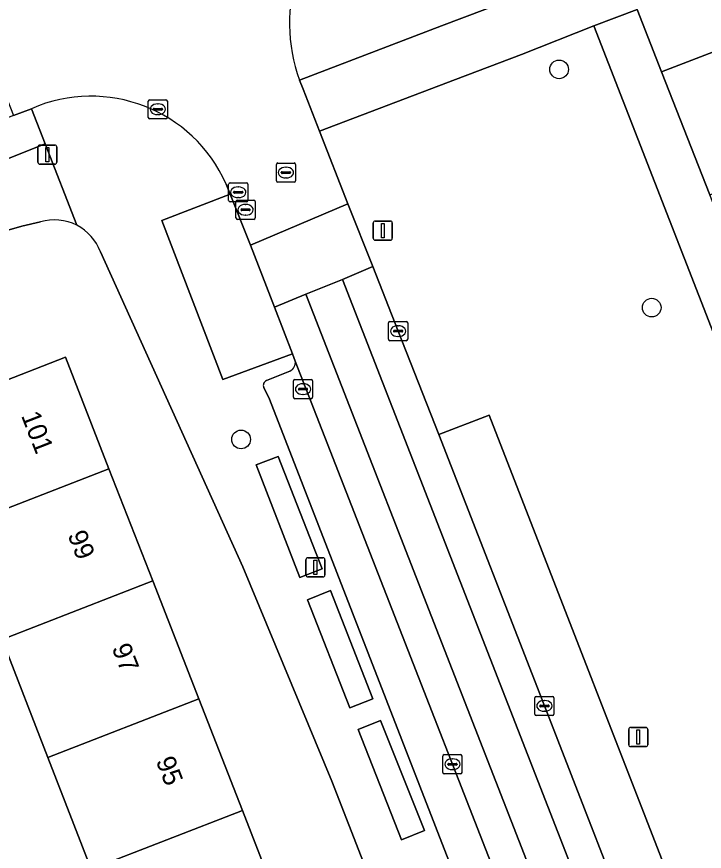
# Model space of a CAD drawing. Extents: x 159680 to 160786, y 387323 to 388340.
# Drawn here: x 160115.93 to 160151.87, y 387938.03 to 387981.65 of the extents above; entities that cross this region are included whole.
import ezdxf

# ---------------------------------------------------------------- set-up
doc = ezdxf.new("R2010")
doc.units = 0
for name, color, linetype in [('IMGEO_Boom', 7, 'Continuous'), ('IMGEO_Erf', 7, 'Continuous'), ('IMGEO_Groenvoorziening', 7, 'Continuous'), ('IMGEO_Kolk', 7, 'Continuous'), ('IMGEO_Lichtmast', 7, 'Continuous'), ('IMGEO_Pand', 7, 'Continuous'), ('IMGEO_Pand_nummerreeks', 7, 'Continuous'), ('IMGEO_Parkeervlak_open', 7, 'Continuous'), ('IMGEO_Rijbaan_lokaal_gesloten', 7, 'Continuous'), ('IMGEO_Rijbaan_lokaal_open', 7, 'Continuous'), ('IMGEO_Rioolput', 7, 'Continuous'), ('IMGEO_Voetpad_halfverhard', 7, 'Continuous'), ('IMGEO_Voetpad_open', 7, 'Continuous')]:
    doc.layers.add(name, color=color, linetype=linetype)

msp = doc.modelspace()

# ---------------------------------------------------------------- linework, layer by layer
at = {"layer": 'IMGEO_Boom'}
for centre in [(160144.283, 387978.897), (160149.124, 387966.445), (160127.658, 387959.557)]:
    msp.add_circle(centre, 0.489, dxfattribs=at)
at = {"layer": 'IMGEO_Erf'}
for points in [[(160117.173, 387970.931), (160116.204, 387970.698), (160110.655, 387969.121), (160096.541, 387964.792), (160097.787, 387961.694), (160101.244, 387963.071), (160103.173, 387958.229), (160099.716, 387956.852), (160101.306, 387952.888), (160103.114, 387948.275), (160105.857, 387949.308), (160107.114, 387945.971), (160108.578, 387942.084), (160105.834, 387941.051), (160115.683, 387915.296), (160115.897, 387915.38), (160116.002, 387915.162), (160118.459, 387916.115), (160119.792, 387912.679), (160117.335, 387911.726), (160118.086, 387909.722), (160118.757, 387907.847), (160120.676, 387908.594), (160140.13, 387916.234)], [(160132.396, 387941.704), (160127.759, 387952.904), (160120.305, 387969.359)], [(160141.297, 387918.886), (160132.396, 387941.704)]]:
    msp.add_lwpolyline(points, dxfattribs=at)
msp.add_lwpolyline([(160117.557, 387942.943), (160115.165, 387949.099), (160112.885, 387954.968), (160110.623, 387960.789), (160118.478, 387963.856), (160120.754, 387958.026), (160123.043, 387952.16), (160125.445, 387946.008), (160127.727, 387940.161), (160130.001, 387934.334), (160132.253, 387928.565), (160134.6, 387922.552), (160136.92, 387916.607), (160128.993, 387913.512), (160125.678, 387912.224), (160123.361, 387918.186), (160126.676, 387919.474), (160124.339, 387925.49), (160122.096, 387931.263), (160119.83, 387937.093)], close=True, dxfattribs=at)
for centre, radius, start, end in [((160117.891, 387968.451), 2.582, 62.883, 106.145), ((160117.892, 387968.457), 2.576, 20.4972, 62.8363)]:
    msp.add_arc(centre, radius, start, end, dxfattribs=at)
at = {"layer": 'IMGEO_Groenvoorziening'}
for points in [[(160130.712, 387978.33), (160138.132, 387981.171), (160144.936, 387983.757), (160151.053, 387986.18), (160166.782, 387992.187), (160169.286, 387993.671), (160163.337, 387998.137)], [(160148.364, 387982.025), (160149.641, 387978.766), (160178.798, 387990.005)], [(160146.101, 387981.164), (160142.324, 387979.675), (160138.864, 387978.366), (160131.76, 387975.659), (160133.244, 387971.861), (160134.554, 387968.586), (160135.868, 387965.217), (160137.991, 387959.814), (160140.621, 387960.823), (160151.591, 387932.646), (160148.978, 387931.586), (160150.863, 387926.76), (160151.456, 387925.265), (160152.156, 387923.465), (160154.538, 387924.338), (160161.401, 387927.165), (160164.49, 387928.393)], [(160165.633, 387931.034), (160161.804, 387940.861), (160146.101, 387981.164)]]:
    msp.add_lwpolyline(points, dxfattribs=at)
for points in [[(160177.161, 387982.262), (160185.705, 387985.65), (160193.584, 387987.727), (160192.055, 387994.383), (160187.566, 387993.01), (160178.798, 387990.005), (160149.641, 387978.766), (160152.156, 387972.348)], [(160116.703, 387976.841), (160115.759, 387976.477), (160112.944, 387975.413), (160113.695, 387973.528), (160117.426, 387975.003)], [(160130.344, 387964.037), (160129.403, 387966.471), (160128.159, 387969.706), (160127.09, 387972.373), (160123.522, 387971.006), (160126.704, 387962.687)], [(160128.445, 387958.224), (160130.726, 387952.341), (160131.893, 387952.786), (160129.596, 387958.671)], [(160133.344, 387945.535), (160134.545, 387946.009), (160132.337, 387951.654), (160131.139, 387951.178)], [(160133.776, 387944.404), (160136.037, 387938.635), (160137.244, 387939.119), (160134.939, 387944.864)]]:
    msp.add_lwpolyline(points, close=True, dxfattribs=at)
msp.add_arc((160138.876, 387981.293), 8.685, 123.8192, 199.9471, dxfattribs=at)
at = {"layer": 'IMGEO_Kolk'}
for p, q in [((160122.807, 387976.386), (160122.807, 387977.238)), ((160122.882, 387977.312), (160123.734, 387977.312)), ((160123.808, 387977.238), (160123.808, 387976.386)), ((160123.066, 387976.806), (160123.066, 387976.818)), ((160123.109, 387976.855), (160123.507, 387976.855)), ((160123.295, 387977.092), (160123.32, 387977.092)), ((160123.55, 387976.818), (160123.55, 387976.806)), ((160123.504, 387976.769), (160123.106, 387976.769)), ((160123.318, 387976.532), (160123.293, 387976.532)), ((160123.734, 387976.312), (160122.882, 387976.312)), ((160135.367, 387964.791), (160135.367, 387965.643)), ((160135.442, 387965.717), (160136.294, 387965.717)), ((160135.855, 387965.497), (160135.88, 387965.497)), ((160136.368, 387965.643), (160136.368, 387964.791)), ((160135.626, 387965.211), (160135.626, 387965.223)), ((160136.064, 387965.174), (160135.666, 387965.174)), ((160135.669, 387965.26), (160136.067, 387965.26)), ((160136.11, 387965.223), (160136.11, 387965.211)), ((160136.294, 387964.717), (160135.442, 387964.717)), ((160135.878, 387964.937), (160135.853, 387964.937)), ((160130.397, 387961.759), (160130.397, 387962.611)), ((160130.472, 387962.685), (160131.324, 387962.685)), ((160130.885, 387962.465), (160130.91, 387962.465)), ((160131.398, 387962.611), (160131.398, 387961.759)), ((160130.656, 387962.179), (160130.656, 387962.191)), ((160131.094, 387962.142), (160130.696, 387962.142)), ((160130.699, 387962.228), (160131.097, 387962.228)), ((160131.14, 387962.191), (160131.14, 387962.179)), ((160131.324, 387961.685), (160130.472, 387961.685)), ((160130.908, 387961.905), (160130.883, 387961.905)), ((160143.013, 387945.203), (160143.013, 387946.055)), ((160143.088, 387946.129), (160143.94, 387946.129)), ((160143.501, 387945.909), (160143.526, 387945.909)), ((160144.014, 387946.055), (160144.014, 387945.203)), ((160143.272, 387945.623), (160143.272, 387945.635)), ((160143.71, 387945.586), (160143.312, 387945.586)), ((160143.315, 387945.672), (160143.713, 387945.672)), ((160143.756, 387945.635), (160143.756, 387945.623)), ((160143.94, 387945.129), (160143.088, 387945.129)), ((160143.524, 387945.349), (160143.499, 387945.349)), ((160138.206, 387942.157), (160138.206, 387943.009)), ((160138.281, 387943.083), (160139.133, 387943.083)), ((160138.694, 387942.863), (160138.719, 387942.863)), ((160139.207, 387943.009), (160139.207, 387942.157)), ((160138.465, 387942.577), (160138.465, 387942.589)), ((160138.903, 387942.54), (160138.505, 387942.54)), ((160138.508, 387942.626), (160138.906, 387942.626)), ((160138.949, 387942.589), (160138.949, 387942.577)), ((160139.133, 387942.083), (160138.281, 387942.083)), ((160138.717, 387942.303), (160138.692, 387942.303))]:
    msp.add_line(p, q, dxfattribs=at)
for points in [[(160122.807, 387976.386), (160122.807, 387977.238)], [(160122.882, 387977.312), (160123.734, 387977.312)], [(160123.808, 387977.238), (160123.808, 387976.386)], [(160123.734, 387976.312), (160122.882, 387976.312)], [(160135.367, 387964.791), (160135.367, 387965.643)], [(160135.442, 387965.717), (160136.294, 387965.717)], [(160136.368, 387965.643), (160136.368, 387964.791)], [(160136.294, 387964.717), (160135.442, 387964.717)], [(160130.397, 387961.759), (160130.397, 387962.611)], [(160130.472, 387962.685), (160131.324, 387962.685)], [(160131.398, 387962.611), (160131.398, 387961.759)], [(160131.324, 387961.685), (160130.472, 387961.685)], [(160143.013, 387945.203), (160143.013, 387946.055)], [(160143.088, 387946.129), (160143.94, 387946.129)], [(160144.014, 387946.055), (160144.014, 387945.203)], [(160143.94, 387945.129), (160143.088, 387945.129)], [(160138.206, 387942.157), (160138.206, 387943.009)], [(160138.281, 387943.083), (160139.133, 387943.083)], [(160139.207, 387943.009), (160139.207, 387942.157)], [(160139.133, 387942.083), (160138.281, 387942.083)]]:
    msp.add_lwpolyline(points, dxfattribs=at)
for centre, radius, start, end in [((160122.884, 387977.236), 0.0765, 91.552, 178.448), ((160122.884, 387977.236), 0.0765, 91.552, 178.448), ((160123.732, 387977.236), 0.0765, 1.552, 88.448), ((160123.732, 387977.236), 0.0765, 1.552, 88.448), ((160123.106, 387976.815), 0.0403, 85.8775, 175.7526), ((160123.103, 387976.805), 0.0366, 178.938, 274.7102), ((160123.507, 387976.812), 0.043, 264.8664, 352.4533), ((160123.511, 387976.817), 0.0386, 1.7309, 96.639), ((160122.884, 387976.388), 0.0765, 181.552, 268.448), ((160122.884, 387976.388), 0.0765, 181.552, 268.448), ((160123.732, 387976.388), 0.0765, 271.552, 358.448), ((160123.732, 387976.388), 0.0765, 271.552, 358.448), ((160135.444, 387965.641), 0.0765, 91.552, 178.448), ((160135.444, 387965.641), 0.0765, 91.552, 178.448), ((160136.292, 387965.641), 0.0765, 1.552, 88.448), ((160136.292, 387965.641), 0.0765, 1.552, 88.448), ((160135.666, 387965.22), 0.0403, 85.8775, 175.7526), ((160135.663, 387965.21), 0.0366, 178.938, 274.7102), ((160136.067, 387965.217), 0.043, 264.8664, 352.4533), ((160136.071, 387965.222), 0.0386, 1.7309, 96.639), ((160135.444, 387964.793), 0.0765, 181.552, 268.448), ((160135.444, 387964.793), 0.0765, 181.552, 268.448), ((160136.292, 387964.793), 0.0765, 271.552, 358.448), ((160136.292, 387964.793), 0.0765, 271.552, 358.448), ((160130.474, 387962.609), 0.0765, 91.552, 178.448), ((160130.474, 387962.609), 0.0765, 91.552, 178.448), ((160131.322, 387962.609), 0.0765, 1.552, 88.448), ((160131.322, 387962.609), 0.0765, 1.552, 88.448), ((160130.696, 387962.188), 0.0403, 85.8775, 175.7526), ((160130.693, 387962.178), 0.0366, 178.938, 274.7102), ((160131.097, 387962.185), 0.043, 264.8664, 352.4533), ((160131.101, 387962.19), 0.0386, 1.7309, 96.639), ((160130.474, 387961.761), 0.0765, 181.552, 268.448), ((160130.474, 387961.761), 0.0765, 181.552, 268.448), ((160131.322, 387961.761), 0.0765, 271.552, 358.448), ((160131.322, 387961.761), 0.0765, 271.552, 358.448), ((160143.09, 387946.053), 0.0765, 91.552, 178.448), ((160143.09, 387946.053), 0.0765, 91.552, 178.448), ((160143.938, 387946.053), 0.0765, 1.552, 88.448), ((160143.938, 387946.053), 0.0765, 1.552, 88.448), ((160143.312, 387945.632), 0.0403, 85.8775, 175.7526), ((160143.309, 387945.622), 0.0366, 178.938, 274.7102), ((160143.713, 387945.629), 0.043, 264.8664, 352.4533), ((160143.717, 387945.634), 0.0386, 1.7309, 96.639), ((160143.09, 387945.205), 0.0765, 181.552, 268.448), ((160143.09, 387945.205), 0.0765, 181.552, 268.448), ((160143.938, 387945.205), 0.0765, 271.552, 358.448), ((160143.938, 387945.205), 0.0765, 271.552, 358.448), ((160138.283, 387943.007), 0.0765, 91.552, 178.448), ((160138.283, 387943.007), 0.0765, 91.552, 178.448), ((160139.131, 387943.007), 0.0765, 1.552, 88.448), ((160139.131, 387943.007), 0.0765, 1.552, 88.448), ((160138.505, 387942.586), 0.0403, 85.8775, 175.7526), ((160138.502, 387942.576), 0.0366, 178.938, 274.7102), ((160138.906, 387942.583), 0.043, 264.8664, 352.4533), ((160138.91, 387942.588), 0.0386, 1.7309, 96.639), ((160138.283, 387942.159), 0.0765, 181.552, 268.448), ((160138.283, 387942.159), 0.0765, 181.552, 268.448), ((160139.131, 387942.159), 0.0765, 271.552, 358.448), ((160139.131, 387942.159), 0.0765, 271.552, 358.448)]:
    msp.add_arc(centre, radius, start, end, dxfattribs=at)
for centre, major_axis, ratio, start_param, end_param in [((160123.294, 387976.812), (-0.387, 0.002), 0.722429, 4.712389, 7.853982), ((160123.319, 387976.812), (-0.39, 0.002), 0.717154, 1.570796, 4.712389), ((160135.854, 387965.217), (-0.387, 0.002), 0.722429, 4.712389, 7.853982), ((160135.879, 387965.217), (-0.39, 0.002), 0.717154, 1.570796, 4.712389), ((160130.884, 387962.185), (-0.387, 0.002), 0.722429, 4.712389, 7.853982), ((160130.909, 387962.185), (-0.39, 0.002), 0.717154, 1.570796, 4.712389), ((160143.5, 387945.629), (-0.387, 0.002), 0.722429, 4.712389, 7.853982), ((160143.525, 387945.629), (-0.39, 0.002), 0.717154, 1.570796, 4.712389), ((160138.693, 387942.583), (-0.387, 0.002), 0.722429, 4.712389, 7.853982), ((160138.718, 387942.583), (-0.39, 0.002), 0.717154, 1.570796, 4.712389)]:
    msp.add_ellipse(centre, major_axis=major_axis, ratio=ratio, start_param=start_param, end_param=end_param, dxfattribs=at)
at = {"layer": 'IMGEO_Lichtmast'}
for p, q in [((160117.037, 387974.041), (160117.037, 387974.841)), ((160117.037, 387974.841), (160117.037, 387974.041)), ((160117.137, 387974.941), (160117.927, 387974.941)), ((160117.927, 387974.941), (160117.137, 387974.941)), ((160118.027, 387974.841), (160118.027, 387974.041)), ((160118.027, 387974.041), (160118.027, 387974.841)), ((160117.927, 387973.941), (160117.137, 387973.941)), ((160117.137, 387973.941), (160117.927, 387973.941)), ((160134.571, 387970.069), (160134.571, 387970.869)), ((160134.571, 387970.869), (160134.571, 387970.069)), ((160134.671, 387970.969), (160135.461, 387970.969)), ((160135.461, 387970.969), (160134.671, 387970.969)), ((160135.561, 387970.869), (160135.561, 387970.069)), ((160135.561, 387970.069), (160135.561, 387970.869)), ((160135.461, 387969.969), (160134.671, 387969.969)), ((160134.671, 387969.969), (160135.461, 387969.969)), ((160131.049, 387952.473), (160131.049, 387953.273)), ((160131.049, 387953.273), (160131.049, 387952.473)), ((160131.149, 387953.373), (160131.939, 387953.373)), ((160131.939, 387953.373), (160131.149, 387953.373)), ((160132.039, 387953.273), (160132.039, 387952.473)), ((160132.039, 387952.473), (160132.039, 387953.273)), ((160131.939, 387952.373), (160131.149, 387952.373)), ((160131.149, 387952.373), (160131.939, 387952.373)), ((160147.924, 387943.604), (160147.924, 387944.404)), ((160147.924, 387944.404), (160147.924, 387943.604)), ((160148.024, 387944.504), (160148.814, 387944.504)), ((160148.814, 387944.504), (160148.024, 387944.504)), ((160148.914, 387944.404), (160148.914, 387943.604)), ((160148.914, 387943.604), (160148.914, 387944.404)), ((160148.814, 387943.504), (160148.024, 387943.504)), ((160148.024, 387943.504), (160148.814, 387943.504))]:
    msp.add_line(p, q, dxfattribs=at)
for points in [[(160117.457, 387974.816), (160117.607, 387974.816), (160117.607, 387974.066), (160117.457, 387974.066), (160117.457, 387974.816)], [(160134.991, 387970.844), (160135.141, 387970.844), (160135.141, 387970.094), (160134.991, 387970.094), (160134.991, 387970.844)], [(160131.469, 387953.248), (160131.619, 387953.248), (160131.619, 387952.498), (160131.469, 387952.498), (160131.469, 387953.248)], [(160148.344, 387944.379), (160148.494, 387944.379), (160148.494, 387943.629), (160148.344, 387943.629), (160148.344, 387944.379)]]:
    msp.add_lwpolyline(points, dxfattribs=at)
for centre, start, end in [((160117.137, 387974.841), 90, 180), ((160117.137, 387974.841), 90, 180), ((160117.927, 387974.841), 0, 90), ((160117.927, 387974.841), 360, 90), ((160117.137, 387974.041), 180, 270), ((160117.137, 387974.041), 180, 270), ((160117.927, 387974.041), 270, 0), ((160117.927, 387974.041), 270, 0), ((160134.671, 387970.869), 90, 180), ((160134.671, 387970.869), 90, 180), ((160135.461, 387970.869), 0, 90), ((160135.461, 387970.869), 360, 90), ((160134.671, 387970.069), 180, 270), ((160134.671, 387970.069), 180, 270), ((160135.461, 387970.069), 270, 0), ((160135.461, 387970.069), 270, 0), ((160131.149, 387953.273), 90, 180), ((160131.149, 387953.273), 90, 180), ((160131.939, 387953.273), 0, 90), ((160131.939, 387953.273), 360, 90), ((160131.149, 387952.473), 180, 270), ((160131.149, 387952.473), 180, 270), ((160131.939, 387952.473), 270, 0), ((160131.939, 387952.473), 270, 0), ((160148.024, 387944.404), 90, 180), ((160148.024, 387944.404), 90, 180), ((160148.814, 387944.404), 0, 90), ((160148.814, 387944.404), 360, 90), ((160148.024, 387943.604), 180, 270), ((160148.024, 387943.604), 180, 270), ((160148.814, 387943.604), 270, 0), ((160148.814, 387943.604), 270, 0)]:
    msp.add_arc(centre, 0.1, start, end, dxfattribs=at)
at = {"layer": 'IMGEO_Pand'}
for points in [[(160120.754, 387958.026), (160118.478, 387963.856), (160110.623, 387960.789), (160112.885, 387954.968)], [(160123.043, 387952.16), (160120.754, 387958.026), (160112.885, 387954.968), (160115.165, 387949.099)], [(160115.165, 387949.099), (160117.557, 387942.943), (160125.445, 387946.008), (160123.043, 387952.16)], [(160117.557, 387942.943), (160119.83, 387937.093), (160127.727, 387940.161), (160125.445, 387946.008)], [(160130.001, 387934.334), (160127.727, 387940.161), (160119.83, 387937.093), (160122.096, 387931.263)]]:
    msp.add_lwpolyline(points, close=True, dxfattribs=at)
at = {"layer": 'IMGEO_Parkeervlak_open'}
for points in [[(160146.047, 387923.792), (160130.492, 387963.653)], [(160130.211, 387963.131), (160128.982, 387962.633)], [(160128.848, 387962.268), (160129.136, 387961.665), (160143.916, 387923.629)]]:
    msp.add_lwpolyline(points, dxfattribs=at)
msp.add_lwpolyline([(160137.991, 387959.814), (160143.514, 387945.629), (160148.978, 387931.586), (160151.591, 387932.646), (160140.621, 387960.823)], close=True, dxfattribs=at)
for centre, radius, start, end in [((160130.018, 387963.572), 0.481, 293.6899, 9.7217), ((160129.089, 387962.387), 0.269, 113.5267, 206.1545)]:
    msp.add_arc(centre, radius, start, end, dxfattribs=at)
at = {"layer": 'IMGEO_Rijbaan_lokaal_gesloten'}
for points in [[(160137.991, 387959.814), (160135.868, 387965.217), (160134.554, 387968.586), (160132.955, 387967.915), (160149.838, 387924.597), (160151.456, 387925.265), (160150.863, 387926.76), (160148.978, 387931.586), (160143.514, 387945.629)], [(160131.042, 387967.15), (160129.403, 387966.471), (160130.344, 387964.037), (160130.492, 387963.653), (160146.047, 387923.792), (160146.305, 387923.152), (160147.944, 387923.815)]]:
    msp.add_lwpolyline(points, close=True, dxfattribs=at)
at = {"layer": 'IMGEO_Rijbaan_lokaal_open'}
for points in [[(160116.567, 387982.928), (160116.007, 387982.686), (160114.953, 387982.272), (160114.267, 387981.984), (160113.681, 387981.763), (160114.307, 387980.164), (160115.127, 387978.084), (160115.759, 387976.477), (160116.703, 387976.841)], [(160126.878, 387972.903), (160127.09, 387972.373), (160128.159, 387969.706), (160133.244, 387971.861), (160131.76, 387975.659), (160130.909, 387977.87), (160130.712, 387978.33)]]:
    msp.add_lwpolyline(points, dxfattribs=at)
for points in [[(160133.244, 387971.861), (160128.159, 387969.706), (160129.403, 387966.471), (160131.042, 387967.15), (160132.955, 387967.915), (160134.554, 387968.586)], [(160132.955, 387967.915), (160131.042, 387967.15), (160147.944, 387923.815), (160149.838, 387924.597)]]:
    msp.add_lwpolyline(points, close=True, dxfattribs=at)
for centre, radius, start, end in [((160138.876, 387981.293), 8.685, 123.8192, 199.9471), ((160119.812, 387969.76), 7.734, 23.9815, 113.7029)]:
    msp.add_arc(centre, radius, start, end, dxfattribs=at)
at = {"layer": 'IMGEO_Rioolput'}
for p, q in [((160129.504, 387973.077), (160129.504, 387973.929)), ((160129.579, 387974.003), (160130.431, 387974.003)), ((160129.992, 387973.783), (160130.017, 387973.783)), ((160130.505, 387973.929), (160130.505, 387973.077)), ((160129.763, 387973.497), (160129.763, 387973.509)), ((160130.201, 387973.46), (160129.803, 387973.46)), ((160129.806, 387973.546), (160130.204, 387973.546)), ((160130.247, 387973.509), (160130.247, 387973.497)), ((160127.01, 387972.046), (160127.01, 387972.898)), ((160127.085, 387972.972), (160127.937, 387972.972)), ((160128.011, 387972.898), (160128.011, 387972.046)), ((160130.431, 387973.003), (160129.579, 387973.003)), ((160130.015, 387973.223), (160129.99, 387973.223)), ((160127.269, 387972.466), (160127.269, 387972.478)), ((160127.707, 387972.429), (160127.309, 387972.429)), ((160127.312, 387972.515), (160127.71, 387972.515)), ((160127.498, 387972.752), (160127.523, 387972.752)), ((160127.753, 387972.478), (160127.753, 387972.466)), ((160127.468, 387972.057), (160128.32, 387972.057)), ((160127.521, 387972.192), (160127.496, 387972.192)), ((160127.937, 387971.972), (160127.085, 387971.972)), ((160127.393, 387971.131), (160127.393, 387971.983)), ((160127.652, 387971.551), (160127.652, 387971.563)), ((160127.695, 387971.6), (160128.093, 387971.6)), ((160127.881, 387971.837), (160127.906, 387971.837)), ((160128.136, 387971.563), (160128.136, 387971.551)), ((160128.394, 387971.983), (160128.394, 387971.131)), ((160128.09, 387971.514), (160127.692, 387971.514)), ((160127.904, 387971.277), (160127.879, 387971.277)), ((160128.32, 387971.057), (160127.468, 387971.057))]:
    msp.add_line(p, q, dxfattribs=at)
for points in [[(160129.504, 387973.077), (160129.504, 387973.929)], [(160129.579, 387974.003), (160130.431, 387974.003)], [(160130.505, 387973.929), (160130.505, 387973.077)], [(160127.01, 387972.046), (160127.01, 387972.898)], [(160127.085, 387972.972), (160127.937, 387972.972)], [(160128.011, 387972.898), (160128.011, 387972.046)], [(160130.431, 387973.003), (160129.579, 387973.003)], [(160127.468, 387972.057), (160128.32, 387972.057)], [(160127.937, 387971.972), (160127.085, 387971.972)], [(160127.393, 387971.131), (160127.393, 387971.983)], [(160128.394, 387971.983), (160128.394, 387971.131)], [(160128.32, 387971.057), (160127.468, 387971.057)]]:
    msp.add_lwpolyline(points, dxfattribs=at)
for centre, radius, start, end in [((160129.581, 387973.927), 0.0765, 91.552, 178.448), ((160129.581, 387973.927), 0.0765, 91.552, 178.448), ((160130.429, 387973.927), 0.0765, 1.552, 88.448), ((160130.429, 387973.927), 0.0765, 1.552, 88.448), ((160129.803, 387973.506), 0.0403, 85.8775, 175.7526), ((160129.8, 387973.496), 0.0366, 178.938, 274.7102), ((160130.204, 387973.503), 0.043, 264.8664, 352.4533), ((160130.208, 387973.508), 0.0386, 1.7309, 96.639), ((160127.087, 387972.896), 0.0765, 91.552, 178.448), ((160127.087, 387972.896), 0.0765, 91.552, 178.448), ((160127.935, 387972.896), 0.0765, 1.552, 88.448), ((160127.935, 387972.896), 0.0765, 1.552, 88.448), ((160129.581, 387973.079), 0.0765, 181.552, 268.448), ((160129.581, 387973.079), 0.0765, 181.552, 268.448), ((160130.429, 387973.079), 0.0765, 271.552, 358.448), ((160130.429, 387973.079), 0.0765, 271.552, 358.448), ((160127.309, 387972.475), 0.0403, 85.8775, 175.7526), ((160127.306, 387972.465), 0.0366, 178.938, 274.7102), ((160127.71, 387972.472), 0.043, 264.8664, 352.4533), ((160127.714, 387972.477), 0.0386, 1.7309, 96.639), ((160127.087, 387972.048), 0.0765, 181.552, 268.448), ((160127.087, 387972.048), 0.0765, 181.552, 268.448), ((160127.47, 387971.981), 0.0765, 91.552, 178.448), ((160127.47, 387971.981), 0.0765, 91.552, 178.448), ((160127.935, 387972.048), 0.0765, 271.552, 358.448), ((160127.935, 387972.048), 0.0765, 271.552, 358.448), ((160128.318, 387971.981), 0.0765, 1.552, 88.448), ((160128.318, 387971.981), 0.0765, 1.552, 88.448), ((160127.692, 387971.56), 0.0403, 85.8775, 175.7526), ((160128.097, 387971.562), 0.0386, 1.7309, 96.639), ((160127.47, 387971.133), 0.0765, 181.552, 268.448), ((160127.47, 387971.133), 0.0765, 181.552, 268.448), ((160127.689, 387971.55), 0.0366, 178.938, 274.7102), ((160128.093, 387971.557), 0.043, 264.8664, 352.4533), ((160128.318, 387971.133), 0.0765, 271.552, 358.448), ((160128.318, 387971.133), 0.0765, 271.552, 358.448)]:
    msp.add_arc(centre, radius, start, end, dxfattribs=at)
for centre, major_axis, ratio, start_param, end_param in [((160129.991, 387973.503), (-0.387, 0.002), 0.722429, 4.712389, 7.853982), ((160130.016, 387973.503), (-0.39, 0.002), 0.717154, 1.570796, 4.712389), ((160127.497, 387972.472), (-0.387, 0.002), 0.722429, 4.712389, 7.853982), ((160127.522, 387972.472), (-0.39, 0.002), 0.717154, 1.570796, 4.712389), ((160127.88, 387971.557), (-0.387, 0.002), 0.722429, 4.712389, 7.853982), ((160127.905, 387971.557), (-0.39, 0.002), 0.717154, 1.570796, 4.712389)]:
    msp.add_ellipse(centre, major_axis=major_axis, ratio=ratio, start_param=start_param, end_param=end_param, dxfattribs=at)
at = {"layer": 'IMGEO_Voetpad_halfverhard'}
msp.add_lwpolyline([(160167.999, 387931.913), (160164.121, 387941.81), (160163.813, 387942.595), (160163.17, 387944.237), (160152.156, 387972.348), (160149.641, 387978.766), (160148.364, 387982.025), (160146.101, 387981.164), (160161.804, 387940.861), (160165.633, 387931.034)], dxfattribs=at)
at = {"layer": 'IMGEO_Voetpad_open'}
for points in [[(160144.936, 387983.757), (160138.132, 387981.171), (160130.712, 387978.33), (160130.909, 387977.87), (160131.76, 387975.659), (160138.864, 387978.366), (160142.324, 387979.675), (160146.101, 387981.164), (160148.364, 387982.025)], [(160116.703, 387976.841), (160117.426, 387975.003), (160119.068, 387970.749)], [(160119.068, 387970.749), (160117.426, 387975.003), (160113.695, 387973.528)], [(160130.492, 387963.653), (160130.344, 387964.037), (160126.704, 387962.687), (160123.522, 387971.006), (160127.09, 387972.373), (160126.878, 387972.903)], [(160045.29, 387944.846), (160046.468, 387945.307), (160062.822, 387951.706), (160095.257, 387964.396), (160095.279, 387964.405), (160096.541, 387964.792), (160110.655, 387969.121), (160116.204, 387970.698), (160117.173, 387970.931)], [(160120.305, 387969.359), (160127.759, 387952.904), (160132.396, 387941.704), (160141.297, 387918.886)], [(160128.982, 387962.633), (160130.211, 387963.131)], [(160129.136, 387961.665), (160128.848, 387962.268)], [(160143.916, 387923.629), (160129.136, 387961.665)]]:
    msp.add_lwpolyline(points, dxfattribs=at)
for points in [[(160130.726, 387952.341), (160128.445, 387958.224), (160129.596, 387958.671), (160131.893, 387952.786)], [(160133.344, 387945.535), (160131.139, 387951.178), (160132.337, 387951.654), (160134.545, 387946.009)], [(160136.037, 387938.635), (160133.776, 387944.404), (160134.939, 387944.864), (160137.244, 387939.119)]]:
    msp.add_lwpolyline(points, close=True, dxfattribs=at)
for centre, radius, start, end in [((160119.812, 387969.76), 7.734, 23.9815, 113.7029), ((160117.891, 387968.451), 2.582, 62.883, 106.145), ((160117.892, 387968.457), 2.576, 20.4972, 62.8363), ((160130.018, 387963.572), 0.481, 293.6899, 9.7217), ((160129.089, 387962.387), 0.269, 113.5267, 206.1545)]:
    msp.add_arc(centre, radius, start, end, dxfattribs=at)

# ---------------------------------------------------------------- texts
at = {"layer": 'IMGEO_Pand_nummerreeks'}
for s, p in [('101', (160116.148, 387960.803)), ('99', (160118.58, 387954.573)), ('97', (160120.886, 387948.667)), ('95', (160123.191, 387942.761))]:
    msp.add_text(s, height=1, rotation=291.3215, dxfattribs=at).set_placement(p)

doc.saveas('drawing.dxf')
